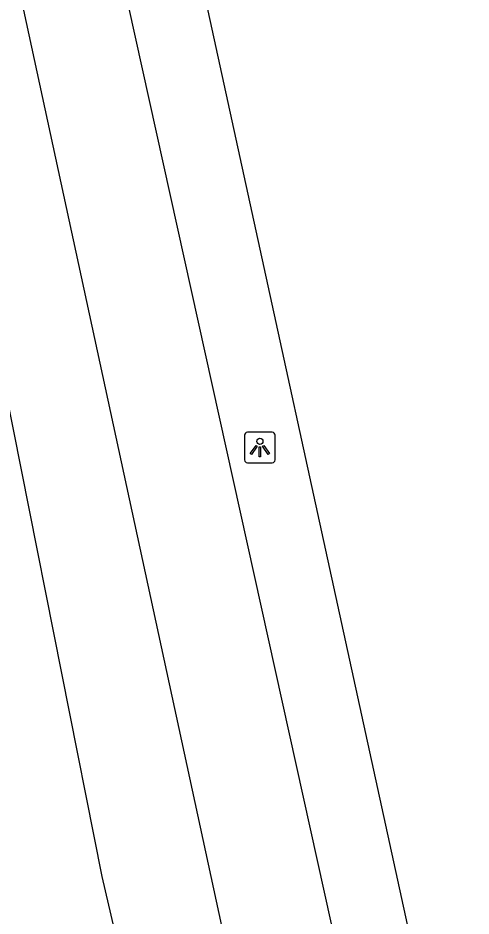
# Model space of a CAD drawing. Extents: x 161772 to 163123, y 383092 to 383917.
# Drawn here: x 163104.78 to 163119.54, y 383651.51 to 383680.79 of the extents above; entities that cross this region are included whole.
import ezdxf

# ---------------------------------------------------------------- set-up
doc = ezdxf.new("R2010")
doc.units = 0
doc.layers.add('IMGEO_Lichtpunt', color=7, linetype='Continuous')
doc.layers.add('IMGEO_Rijbaan_regionaal_gesloten', color=7, linetype='Continuous')

msp = doc.modelspace()

# ---------------------------------------------------------------- linework, layer by layer
at = {"layer": 'IMGEO_Lichtpunt'}
for p, q in [((163113.062, 383667.281), (163112.254, 383667.281)), ((163113.062, 383667.281), (163112.254, 383667.281)), ((163112.16, 383667.186), (163112.16, 383666.379)), ((163112.16, 383667.186), (163112.16, 383666.379)), ((163113.156, 383666.379), (163113.156, 383667.186)), ((163113.156, 383666.379), (163113.156, 383667.186)), ((163112.254, 383666.285), (163113.062, 383666.285)), ((163112.254, 383666.285), (163113.062, 383666.285))]:
    msp.add_line(p, q, dxfattribs=at)
for points in [[(163112.534, 383666.85), (163112.573, 383666.822), (163112.385, 383666.56), (163112.347, 383666.587), (163112.534, 383666.85)], [(163112.636, 383666.802), (163112.683, 383666.802), (163112.683, 383666.48), (163112.636, 383666.48), (163112.636, 383666.802)], [(163112.746, 383666.822), (163112.784, 383666.849), (163112.971, 383666.587), (163112.932, 383666.559), (163112.746, 383666.822)]]:
    msp.add_lwpolyline(points, dxfattribs=at)
msp.add_circle((163112.659, 383666.984), 0.0994, dxfattribs=at)
for centre, start, end in [((163112.254, 383667.186), 90, 180), ((163112.254, 383667.186), 90, 180), ((163113.062, 383667.186), 0, 90), ((163113.062, 383667.186), 0, 90), ((163112.254, 383666.379), 180, 270), ((163112.254, 383666.379), 180, 270), ((163113.062, 383666.379), 270, 0), ((163113.062, 383666.379), 270, 360)]:
    msp.add_arc(centre, 0.0946, start, end, dxfattribs=at)
at = {"layer": 'IMGEO_Rijbaan_regionaal_gesloten'}
for points in [[(163034.642, 383909.366), (163036.068, 383906.193), (163039.277, 383898.648), (163050.7, 383871.257), (163056.906, 383854.555), (163065.468, 383830.358), (163073.852, 383803.761), (163076.462, 383794.331), (163079.886, 383779.448), (163086.428, 383749.788), (163092.524, 383720.917), (163099.604, 383690.323), (163103.558, 383672.69), (163107.513, 383652.796), (163108.607, 383648.077)], [(163085.61, 383786.508), (163088.74, 383775.444), (163092.074, 383763.024), (163095.435, 383749.956), (163101.222, 383725.564), (163103.423, 383715.514), (163108.045, 383694.435), (163119.538, 383641.671)], [(163116.989, 383642.571), (163116.632, 383644.136), (163115.909, 383647.124), (163095.348, 383740.157), (163093.113, 383748.921), (163092.794, 383750), (163083.229, 383782.478)], [(163083.229, 383782.478), (163089.909, 383749.894), (163094.708, 383728.452), (163111.58, 383650.385), (163112.717, 383645.377)]]:
    msp.add_lwpolyline(points, dxfattribs=at)

doc.saveas('drawing.dxf')
